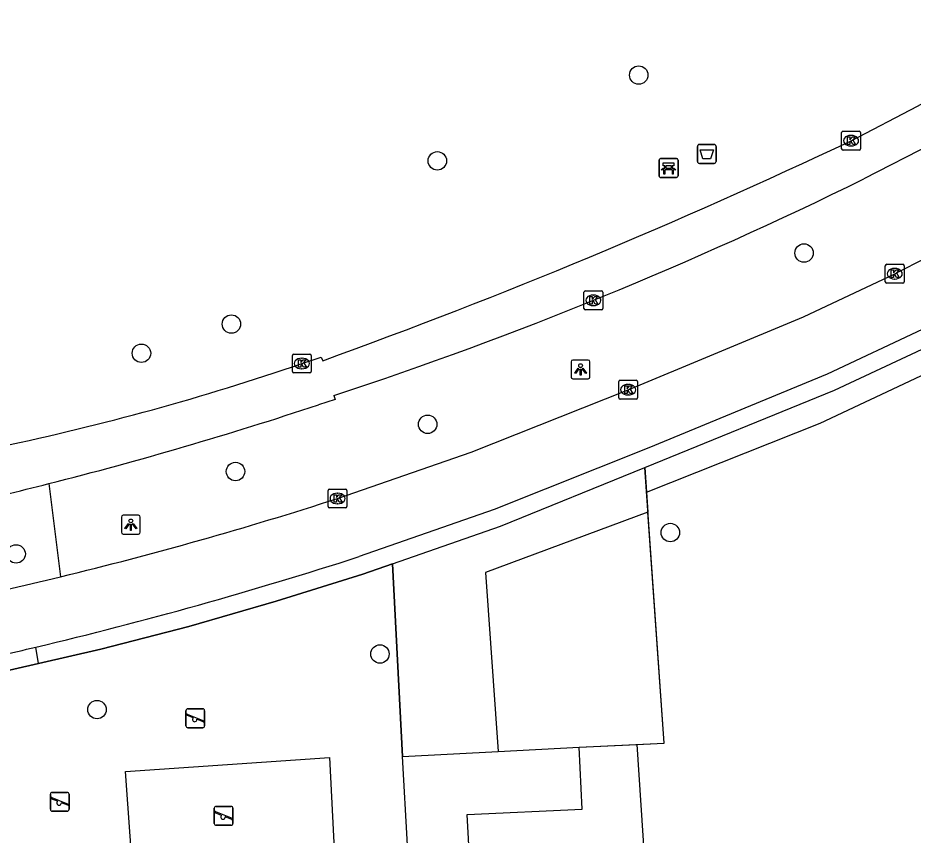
# Model space of a CAD drawing. Extents: x 160732 to 162105, y 387428 to 388479.
# Drawn here: x 160922.55 to 160970.06, y 387626.92 to 387670.26 of the extents above; entities that cross this region are included whole.
import ezdxf

# ---------------------------------------------------------------- set-up
doc = ezdxf.new("R2010")
doc.units = 0
for name, color, linetype in [('IMGEO_Afvalbak', 7, 'Continuous'), ('IMGEO_Bank', 7, 'Continuous'), ('IMGEO_Berm_groen', 7, 'Continuous'), ('IMGEO_Boom', 7, 'Continuous'), ('IMGEO_Fietspad_gesloten', 7, 'Continuous'), ('IMGEO_Groenvoorziening', 7, 'Continuous'), ('IMGEO_Hek', 7, 'Continuous'), ('IMGEO_Kolk', 7, 'Continuous'), ('IMGEO_Lichtpunt', 7, 'Continuous'), ('IMGEO_Pand', 7, 'Continuous'), ('IMGEO_Speelvoorziening', 7, 'Continuous'), ('IMGEO_Voetpad_halfverhard', 7, 'Continuous'), ('IMGEO_Voetpad_onverhard', 7, 'Continuous'), ('IMGEO_Voetpad_open', 7, 'Continuous')]:
    doc.layers.add(name, color=color, linetype=linetype)

msp = doc.modelspace()

# ---------------------------------------------------------------- linework, layer by layer
at = {"layer": 'IMGEO_Afvalbak'}
for p, q in [((160958.618, 387662.645), (160958.618, 387663.445)), ((160958.618, 387663.445), (160958.618, 387662.645)), ((160958.718, 387663.545), (160959.508, 387663.545)), ((160959.508, 387663.545), (160958.718, 387663.545)), ((160959.608, 387663.445), (160959.608, 387662.645)), ((160959.608, 387662.645), (160959.608, 387663.445)), ((160959.508, 387662.545), (160958.718, 387662.545)), ((160958.718, 387662.545), (160959.508, 387662.545))]:
    msp.add_line(p, q, dxfattribs=at)
msp.add_lwpolyline([(160958.761, 387663.259), (160959.465, 387663.259), (160959.316, 387662.789), (160958.91, 387662.789), (160958.761, 387663.259)], dxfattribs=at)
for centre, start, end in [((160958.718, 387663.445), 90, 180), ((160958.718, 387663.445), 90, 180), ((160959.508, 387663.445), 0, 90), ((160959.508, 387663.445), 360, 90), ((160958.718, 387662.645), 180, 270), ((160958.718, 387662.645), 180, 270), ((160959.508, 387662.645), 270, 0), ((160959.508, 387662.645), 270, 0)]:
    msp.add_arc(centre, 0.1, start, end, dxfattribs=at)
at = {"layer": 'IMGEO_Bank'}
for p, q in [((160956.66, 387662.797), (160957.501, 387662.797)), ((160957.501, 387662.797), (160956.66, 387662.797)), ((160956.585, 387661.872), (160956.585, 387662.713)), ((160956.585, 387662.713), (160956.585, 387661.872)), ((160956.894, 387662.303), (160956.894, 387662.409)), ((160956.938, 387662.409), (160956.938, 387662.303)), ((160957.226, 387662.415), (160956.944, 387662.415)), ((160956.944, 387662.297), (160957.226, 387662.297)), ((160957.232, 387662.303), (160957.232, 387662.409)), ((160957.276, 387662.409), (160957.276, 387662.303)), ((160957.585, 387662.722), (160957.585, 387661.881)), ((160957.585, 387661.881), (160957.585, 387662.722)), ((160957.282, 387662.195), (160956.889, 387662.195)), ((160957.51, 387661.797), (160956.669, 387661.797)), ((160956.669, 387661.797), (160957.51, 387661.797))]:
    msp.add_line(p, q, dxfattribs=at)
for points in [[(160956.832, 387662.195), (160956.69, 387662.195), (160956.802, 387662.297), (160956.888, 387662.297)], [(160956.888, 387662.415), (160956.802, 387662.415), (160956.802, 387662.576), (160957.365, 387662.576), (160957.365, 387662.415), (160957.282, 387662.415)], [(160957.282, 387662.297), (160957.365, 387662.297), (160957.477, 387662.195), (160957.338, 387662.195)], [(160956.882, 387662.188), (160956.882, 387661.981), (160956.839, 387661.981), (160956.839, 387662.188)], [(160957.332, 387662.188), (160957.332, 387661.981), (160957.288, 387661.981), (160957.288, 387662.188)]]:
    msp.add_lwpolyline(points, dxfattribs=at)
for centre, radius, start, end in [((160956.663, 387662.719), 0.0779, 92.4484, 184.2845), ((160956.663, 387662.719), 0.0779, 92.4484, 184.2845), ((160957.507, 387662.719), 0.0779, 2.4484, 94.2845), ((160957.507, 387662.719), 0.0779, 2.4484, 94.2845), ((160956.887, 387662.408), 0.00671, 2.8957, 87.1043), ((160956.887, 387662.304), 0.00671, 272.8957, 357.1043), ((160956.944, 387662.408), 0.00671, 92.8957, 177.1043), ((160956.944, 387662.304), 0.00671, 182.8957, 267.1043), ((160957.226, 387662.408), 0.00671, 2.8957, 87.1043), ((160957.226, 387662.304), 0.00671, 272.8957, 357.1043), ((160957.283, 387662.408), 0.00671, 92.8957, 177.1043), ((160957.283, 387662.304), 0.00671, 182.8957, 267.1043), ((160956.663, 387661.875), 0.0779, 182.4484, 274.2845), ((160956.663, 387661.875), 0.0779, 182.4484, 274.2845), ((160956.832, 387662.188), 0.00671, 2.8957, 87.1043), ((160956.889, 387662.188), 0.00671, 92.8957, 177.1043), ((160957.281, 387662.188), 0.00671, 2.8957, 87.1043), ((160957.338, 387662.188), 0.00671, 92.8957, 177.1043), ((160957.507, 387661.875), 0.0779, 272.4484, 4.2845), ((160957.507, 387661.875), 0.0779, 272.4484, 4.2845)]:
    msp.add_arc(centre, radius, start, end, dxfattribs=at)
at = {"layer": 'IMGEO_Berm_groen'}
for points in [[(160924.184, 387645.559), (160924.819, 387640.625)], [(160942.428, 387641.311), (160940.861, 387640.767), (160936.259, 387639.321), (160931.623, 387637.989), (160926.955, 387636.774), (160923.649, 387636.024)], [(160923.649, 387636.024), (160923.495, 387636.889)], [(160923.649, 387636.024), (160919.697, 387635.127), (160915.863, 387634.49), (160912.012, 387633.971), (160908.146, 387633.571), (160900.723, 387633.112), (160900.785, 387629.286), (160899.396, 387629.166)]]:
    msp.add_lwpolyline(points, dxfattribs=at)
at = {"layer": 'IMGEO_Boom'}
for centre in [(160955.5, 387667.227), (160944.812, 387662.679), (160964.274, 387657.79), (160933.883, 387654.023), (160929.108, 387652.475), (160944.297, 387648.706), (160934.098, 387646.203), (160957.178, 387642.966), (160922.456, 387641.832), (160941.766, 387636.525), (160926.748, 387633.577)]:
    msp.add_circle(centre, 0.489, dxfattribs=at)
at = {"layer": 'IMGEO_Fietspad_gesloten'}
for points in [[(160939.515, 387644.773), (160946.612, 387647.226), (160954.938, 387650.543), (160964.245, 387654.412), (160969.084, 387656.693)], [(160970.537, 387653.726), (160965.498, 387651.368), (160956.041, 387647.456), (160947.831, 387644.181), (160940.664, 387641.69)]]:
    msp.add_lwpolyline(points, dxfattribs=at)
for centre, radius, start, end in [((160855.233, 387884.459), 254.636, 296.55868, 299.35522), ((160877.343, 387836.935), 201.969, 283.59543, 287.9284), ((160871.325, 387856.556), 225.777, 283.36003, 287.88535), ((160876.686, 387839.616), 204.729, 281.8602, 283.59781), ((160873.933, 387845.155), 214.082, 282.32238, 283.38586)]:
    msp.add_arc(centre, radius, start, end, dxfattribs=at)
at = {"layer": 'IMGEO_Groenvoorziening'}
msp.add_lwpolyline([(160955.407, 387631.728), (160956.843, 387631.794), (160955.983, 387644.043)], dxfattribs=at)
at = {"layer": 'IMGEO_Hek'}
for points in [[(160955.817, 387646.416), (160965.887, 387650.515), (160970.807, 387652.807), (160972.542, 387653.698)], [(160942.428, 387641.311), (160948.17, 387643.304), (160955.817, 387646.416)], [(160952.332, 387631.586), (160956.843, 387631.794), (160955.817, 387646.416)], [(160923.649, 387636.024), (160926.955, 387636.774), (160931.623, 387637.989), (160936.259, 387639.321), (160940.861, 387640.767), (160942.428, 387641.311)], [(160942.428, 387641.311), (160942.97, 387631.082)], [(160899.396, 387629.166), (160900.785, 387629.286), (160900.723, 387633.112), (160908.146, 387633.571), (160912.012, 387633.971), (160915.863, 387634.49), (160919.697, 387635.127), (160923.649, 387636.024)]]:
    msp.add_lwpolyline(points, dxfattribs=at)
at = {"layer": 'IMGEO_Kolk'}
for p, q in [((160966.342, 387664.248), (160967.194, 387664.248)), ((160966.267, 387663.322), (160966.267, 387664.174)), ((160966.755, 387664.028), (160966.78, 387664.028)), ((160967.268, 387664.174), (160967.268, 387663.322)), ((160967.194, 387663.248), (160966.342, 387663.248)), ((160966.778, 387663.468), (160966.753, 387663.468)), ((160968.585, 387656.266), (160968.585, 387657.118)), ((160968.66, 387657.192), (160969.512, 387657.192)), ((160969.586, 387657.118), (160969.586, 387656.266)), ((160969.073, 387656.972), (160969.098, 387656.972)), ((160969.512, 387656.192), (160968.66, 387656.192)), ((160969.096, 387656.412), (160969.071, 387656.412)), ((160952.591, 387654.854), (160952.591, 387655.706)), ((160952.666, 387655.78), (160953.518, 387655.78)), ((160953.592, 387655.706), (160953.592, 387654.854)), ((160953.079, 387655.56), (160953.104, 387655.56)), ((160953.518, 387654.78), (160952.666, 387654.78)), ((160953.102, 387655), (160953.077, 387655)), ((160937.117, 387651.505), (160937.117, 387652.357)), ((160937.192, 387652.431), (160938.044, 387652.431)), ((160938.118, 387652.357), (160938.118, 387651.505)), ((160937.605, 387652.211), (160937.63, 387652.211)), ((160938.044, 387651.431), (160937.192, 387651.431)), ((160937.628, 387651.651), (160937.603, 387651.651)), ((160954.437, 387650.116), (160954.437, 387650.968)), ((160954.512, 387651.042), (160955.364, 387651.042)), ((160955.438, 387650.968), (160955.438, 387650.116)), ((160954.925, 387650.822), (160954.95, 387650.822)), ((160955.364, 387650.042), (160954.512, 387650.042)), ((160954.948, 387650.262), (160954.923, 387650.262)), ((160939.014, 387644.346), (160939.014, 387645.198)), ((160939.089, 387645.272), (160939.941, 387645.272)), ((160940.015, 387645.198), (160940.015, 387644.346)), ((160939.502, 387645.052), (160939.527, 387645.052)), ((160939.941, 387644.272), (160939.089, 387644.272)), ((160939.525, 387644.492), (160939.5, 387644.492))]:
    msp.add_line(p, q, dxfattribs=at)
for points in [[(160966.342, 387664.248), (160967.194, 387664.248)], [(160966.267, 387663.322), (160966.267, 387664.174)], [(160966.588, 387663.948), (160966.711, 387663.948), (160966.711, 387663.797), (160966.841, 387663.948), (160967.005, 387663.948), (160966.859, 387663.797), (160967.012, 387663.548), (160966.86, 387663.548), (160966.775, 387663.712), (160966.711, 387663.645), (160966.711, 387663.548), (160966.588, 387663.548), (160966.588, 387663.948)], [(160967.268, 387664.174), (160967.268, 387663.322)], [(160967.194, 387663.248), (160966.342, 387663.248)], [(160968.585, 387656.266), (160968.585, 387657.118)], [(160968.66, 387657.192), (160969.512, 387657.192)], [(160969.586, 387657.118), (160969.586, 387656.266)], [(160968.906, 387656.892), (160969.029, 387656.892), (160969.029, 387656.741), (160969.159, 387656.892), (160969.323, 387656.892), (160969.177, 387656.741), (160969.33, 387656.492), (160969.178, 387656.492), (160969.093, 387656.656), (160969.029, 387656.589), (160969.029, 387656.492), (160968.906, 387656.492), (160968.906, 387656.892)], [(160969.512, 387656.192), (160968.66, 387656.192)], [(160952.591, 387654.854), (160952.591, 387655.706)], [(160952.666, 387655.78), (160953.518, 387655.78)], [(160953.592, 387655.706), (160953.592, 387654.854)], [(160952.912, 387655.48), (160953.035, 387655.48), (160953.035, 387655.329), (160953.165, 387655.48), (160953.329, 387655.48), (160953.183, 387655.329), (160953.336, 387655.08), (160953.184, 387655.08), (160953.099, 387655.244), (160953.035, 387655.177), (160953.035, 387655.08), (160952.912, 387655.08), (160952.912, 387655.48)], [(160953.518, 387654.78), (160952.666, 387654.78)], [(160937.117, 387651.505), (160937.117, 387652.357)], [(160937.192, 387652.431), (160938.044, 387652.431)], [(160938.118, 387652.357), (160938.118, 387651.505)], [(160937.438, 387652.131), (160937.561, 387652.131), (160937.561, 387651.98), (160937.691, 387652.131), (160937.855, 387652.131), (160937.709, 387651.98), (160937.862, 387651.731), (160937.71, 387651.731), (160937.625, 387651.895), (160937.561, 387651.828), (160937.561, 387651.731), (160937.438, 387651.731), (160937.438, 387652.131)], [(160938.044, 387651.431), (160937.192, 387651.431)], [(160954.437, 387650.116), (160954.437, 387650.968)], [(160954.512, 387651.042), (160955.364, 387651.042)], [(160955.438, 387650.968), (160955.438, 387650.116)], [(160954.758, 387650.742), (160954.881, 387650.742), (160954.881, 387650.591), (160955.011, 387650.742), (160955.175, 387650.742), (160955.029, 387650.591), (160955.182, 387650.342), (160955.03, 387650.342), (160954.945, 387650.506), (160954.881, 387650.439), (160954.881, 387650.342), (160954.758, 387650.342), (160954.758, 387650.742)], [(160955.364, 387650.042), (160954.512, 387650.042)], [(160939.014, 387644.346), (160939.014, 387645.198)], [(160939.089, 387645.272), (160939.941, 387645.272)], [(160940.015, 387645.198), (160940.015, 387644.346)], [(160939.335, 387644.972), (160939.458, 387644.972), (160939.458, 387644.821), (160939.588, 387644.972), (160939.752, 387644.972), (160939.606, 387644.821), (160939.759, 387644.572), (160939.607, 387644.572), (160939.522, 387644.736), (160939.458, 387644.669), (160939.458, 387644.572), (160939.335, 387644.572), (160939.335, 387644.972)], [(160939.941, 387644.272), (160939.089, 387644.272)]]:
    msp.add_lwpolyline(points, dxfattribs=at)
for centre, start, end in [((160966.344, 387664.172), 91.552, 178.448), ((160966.344, 387664.172), 91.552, 178.448), ((160967.192, 387664.172), 1.552, 88.448), ((160967.192, 387664.172), 1.552, 88.448), ((160966.344, 387663.324), 181.552, 268.448), ((160966.344, 387663.324), 181.552, 268.448), ((160967.192, 387663.324), 271.552, 358.448), ((160967.192, 387663.324), 271.552, 358.448), ((160968.662, 387657.116), 91.552, 178.448), ((160968.662, 387657.116), 91.552, 178.448), ((160969.51, 387657.116), 1.552, 88.448), ((160969.51, 387657.116), 1.552, 88.448), ((160968.662, 387656.268), 181.552, 268.448), ((160968.662, 387656.268), 181.552, 268.448), ((160969.51, 387656.268), 271.552, 358.448), ((160969.51, 387656.268), 271.552, 358.448), ((160952.668, 387655.704), 91.552, 178.448), ((160952.668, 387655.704), 91.552, 178.448), ((160953.516, 387655.704), 1.552, 88.448), ((160953.516, 387655.704), 1.552, 88.448), ((160952.668, 387654.856), 181.552, 268.448), ((160952.668, 387654.856), 181.552, 268.448), ((160953.516, 387654.856), 271.552, 358.448), ((160953.516, 387654.856), 271.552, 358.448), ((160937.194, 387652.355), 91.552, 178.448), ((160937.194, 387652.355), 91.552, 178.448), ((160938.042, 387652.355), 1.552, 88.448), ((160938.042, 387652.355), 1.552, 88.448), ((160937.194, 387651.507), 181.552, 268.448), ((160937.194, 387651.507), 181.552, 268.448), ((160938.042, 387651.507), 271.552, 358.448), ((160938.042, 387651.507), 271.552, 358.448), ((160954.514, 387650.966), 91.552, 178.448), ((160954.514, 387650.966), 91.552, 178.448), ((160955.362, 387650.966), 1.552, 88.448), ((160955.362, 387650.966), 1.552, 88.448), ((160954.514, 387650.118), 181.552, 268.448), ((160954.514, 387650.118), 181.552, 268.448), ((160955.362, 387650.118), 271.552, 358.448), ((160955.362, 387650.118), 271.552, 358.448), ((160939.091, 387645.196), 91.552, 178.448), ((160939.091, 387645.196), 91.552, 178.448), ((160939.939, 387645.196), 1.552, 88.448), ((160939.939, 387645.196), 1.552, 88.448), ((160939.091, 387644.348), 181.552, 268.448), ((160939.091, 387644.348), 181.552, 268.448), ((160939.939, 387644.348), 271.552, 358.448), ((160939.939, 387644.348), 271.552, 358.448)]:
    msp.add_arc(centre, 0.0765, start, end, dxfattribs=at)
for centre, major_axis, ratio, start_param, end_param in [((160966.754, 387663.748), (-0.387, 0.002), 0.722429, 4.712389, 7.853982), ((160966.779, 387663.748), (-0.39, 0.002), 0.717154, 1.570796, 4.712389), ((160969.072, 387656.692), (-0.387, 0.002), 0.722429, 4.712389, 7.853982), ((160969.097, 387656.692), (-0.39, 0.002), 0.717154, 1.570796, 4.712389), ((160953.078, 387655.28), (-0.387, 0.002), 0.722429, 4.712389, 7.853982), ((160953.103, 387655.28), (-0.39, 0.002), 0.717154, 1.570796, 4.712389), ((160937.604, 387651.931), (-0.387, 0.002), 0.722429, 4.712389, 7.853982), ((160937.629, 387651.931), (-0.39, 0.002), 0.717154, 1.570796, 4.712389), ((160954.924, 387650.542), (-0.387, 0.002), 0.722429, 4.712389, 7.853982), ((160954.949, 387650.542), (-0.39, 0.002), 0.717154, 1.570796, 4.712389), ((160939.501, 387644.772), (-0.387, 0.002), 0.722429, 4.712389, 7.853982), ((160939.526, 387644.772), (-0.39, 0.002), 0.717154, 1.570796, 4.712389)]:
    msp.add_ellipse(centre, major_axis=major_axis, ratio=ratio, start_param=start_param, end_param=end_param, dxfattribs=at)
at = {"layer": 'IMGEO_Lichtpunt'}
for p, q in [((160951.913, 387652.019), (160951.913, 387651.212)), ((160951.913, 387652.019), (160951.913, 387651.212)), ((160952.815, 387652.114), (160952.007, 387652.114)), ((160952.815, 387652.114), (160952.007, 387652.114)), ((160952.909, 387651.212), (160952.909, 387652.019)), ((160952.909, 387651.212), (160952.909, 387652.019)), ((160952.007, 387651.118), (160952.815, 387651.118)), ((160952.007, 387651.118), (160952.815, 387651.118)), ((160928.046, 387643.786), (160928.046, 387642.979)), ((160928.046, 387643.786), (160928.046, 387642.979)), ((160928.948, 387643.881), (160928.14, 387643.881)), ((160928.948, 387643.881), (160928.14, 387643.881)), ((160929.042, 387642.979), (160929.042, 387643.786)), ((160929.042, 387642.979), (160929.042, 387643.786)), ((160928.14, 387642.885), (160928.948, 387642.885)), ((160928.14, 387642.885), (160928.948, 387642.885))]:
    msp.add_line(p, q, dxfattribs=at)
for points in [[(160952.287, 387651.683), (160952.326, 387651.655), (160952.138, 387651.393), (160952.1, 387651.42), (160952.287, 387651.683)], [(160952.389, 387651.635), (160952.436, 387651.635), (160952.436, 387651.313), (160952.389, 387651.313), (160952.389, 387651.635)], [(160952.499, 387651.655), (160952.537, 387651.682), (160952.724, 387651.42), (160952.685, 387651.392), (160952.499, 387651.655)], [(160928.42, 387643.45), (160928.459, 387643.422), (160928.271, 387643.16), (160928.233, 387643.187), (160928.42, 387643.45)], [(160928.522, 387643.402), (160928.569, 387643.402), (160928.569, 387643.08), (160928.522, 387643.08), (160928.522, 387643.402)], [(160928.632, 387643.422), (160928.67, 387643.449), (160928.857, 387643.187), (160928.818, 387643.159), (160928.632, 387643.422)]]:
    msp.add_lwpolyline(points, dxfattribs=at)
for centre in [(160952.412, 387651.817), (160928.545, 387643.584)]:
    msp.add_circle(centre, 0.0994, dxfattribs=at)
for centre, start, end in [((160952.007, 387652.019), 90, 180), ((160952.007, 387652.019), 90, 180), ((160952.815, 387652.019), 0, 90), ((160952.815, 387652.019), 0, 90), ((160952.007, 387651.212), 180, 270), ((160952.007, 387651.212), 180, 270), ((160952.815, 387651.212), 270, 0), ((160952.815, 387651.212), 270, 360), ((160928.14, 387643.786), 90, 180), ((160928.14, 387643.786), 90, 180), ((160928.948, 387643.786), 0, 90), ((160928.948, 387643.786), 0, 90), ((160928.14, 387642.979), 180, 270), ((160928.14, 387642.979), 180, 270), ((160928.948, 387642.979), 270, 0), ((160928.948, 387642.979), 270, 360)]:
    msp.add_arc(centre, 0.0946, start, end, dxfattribs=at)
at = {"layer": 'IMGEO_Pand'}
for points in [[(160943.499, 387621.687), (160946.73, 387621.88), (160946.386, 387628.021), (160952.499, 387628.287), (160952.332, 387631.586)], [(160948.041, 387631.355), (160952.332, 387631.586)], [(160942.97, 387631.082), (160948.041, 387631.355)], [(160943.499, 387621.687), (160942.97, 387631.082)]]:
    msp.add_lwpolyline(points, dxfattribs=at)
at = {"layer": 'IMGEO_Speelvoorziening'}
for p, q in [((160931.469, 387632.716), (160931.469, 387633.516)), ((160931.469, 387633.516), (160931.469, 387632.716)), ((160931.538, 387633.341), (160932.414, 387632.988)), ((160931.569, 387633.616), (160932.359, 387633.616)), ((160932.359, 387633.616), (160931.569, 387633.616)), ((160932.459, 387633.516), (160932.459, 387632.716)), ((160932.459, 387632.716), (160932.459, 387633.516)), ((160931.852, 387633.144), (160931.513, 387633.281)), ((160932.39, 387632.928), (160932.05, 387633.065)), ((160932.359, 387632.616), (160931.569, 387632.616)), ((160931.569, 387632.616), (160932.359, 387632.616)), ((160924.275, 387628.287), (160924.275, 387629.087)), ((160924.275, 387629.087), (160924.275, 387628.287)), ((160924.375, 387629.187), (160925.165, 387629.187)), ((160925.165, 387629.187), (160924.375, 387629.187)), ((160925.265, 387629.087), (160925.265, 387628.287)), ((160925.265, 387628.287), (160925.265, 387629.087)), ((160924.658, 387628.715), (160924.319, 387628.852)), ((160924.344, 387628.912), (160925.22, 387628.559)), ((160925.196, 387628.499), (160924.856, 387628.636)), ((160925.165, 387628.187), (160924.375, 387628.187)), ((160924.375, 387628.187), (160925.165, 387628.187)), ((160932.974, 387627.54), (160932.974, 387628.34)), ((160932.974, 387628.34), (160932.974, 387627.54)), ((160933.357, 387627.968), (160933.018, 387628.105)), ((160933.043, 387628.165), (160933.919, 387627.812)), ((160933.074, 387628.44), (160933.864, 387628.44)), ((160933.864, 387628.44), (160933.074, 387628.44)), ((160933.964, 387628.34), (160933.964, 387627.54)), ((160933.964, 387627.54), (160933.964, 387628.34)), ((160933.895, 387627.752), (160933.555, 387627.889)), ((160933.864, 387627.44), (160933.074, 387627.44)), ((160933.074, 387627.44), (160933.864, 387627.44))]:
    msp.add_line(p, q, dxfattribs=at)
for centre, radius, start, end in [((160931.569, 387633.516), 0.1, 90, 180), ((160931.569, 387633.516), 0.1, 90, 180), ((160931.526, 387633.311), 0.0327, 68.078, 248.078), ((160932.359, 387633.516), 0.1, 0, 90), ((160932.359, 387633.516), 0.1, 360, 90), ((160931.931, 387633.054), 0.12, 130.9928, 5.1632), ((160932.402, 387632.958), 0.0327, 248.078, 68.078), ((160931.569, 387632.716), 0.1, 180, 270), ((160931.569, 387632.716), 0.1, 180, 270), ((160932.359, 387632.716), 0.1, 270, 0), ((160932.359, 387632.716), 0.1, 270, 0), ((160924.375, 387629.087), 0.1, 90, 180), ((160924.375, 387629.087), 0.1, 90, 180), ((160925.165, 387629.087), 0.1, 0, 90), ((160925.165, 387629.087), 0.1, 360, 90), ((160924.332, 387628.882), 0.0327, 68.078, 248.078), ((160924.737, 387628.625), 0.12, 130.9928, 5.1632), ((160925.208, 387628.529), 0.0327, 248.078, 68.078), ((160924.375, 387628.287), 0.1, 180, 270), ((160924.375, 387628.287), 0.1, 180, 270), ((160925.165, 387628.287), 0.1, 270, 0), ((160925.165, 387628.287), 0.1, 270, 0), ((160933.074, 387628.34), 0.1, 90, 180), ((160933.074, 387628.34), 0.1, 90, 180), ((160933.031, 387628.135), 0.0327, 68.078, 248.078), ((160933.864, 387628.34), 0.1, 0, 90), ((160933.864, 387628.34), 0.1, 360, 90), ((160933.436, 387627.878), 0.12, 130.9928, 5.1632), ((160933.907, 387627.782), 0.0327, 248.078, 68.078), ((160933.074, 387627.54), 0.1, 180, 270), ((160933.074, 387627.54), 0.1, 180, 270), ((160933.864, 387627.54), 0.1, 270, 0), ((160933.864, 387627.54), 0.1, 270, 0)]:
    msp.add_arc(centre, radius, start, end, dxfattribs=at)
at = {"layer": 'IMGEO_Voetpad_halfverhard'}
for points in [[(160942.428, 387641.311), (160948.17, 387643.304), (160955.817, 387646.416)], [(160955.909, 387645.1), (160955.983, 387644.043)], [(160955.983, 387644.043), (160947.361, 387640.85), (160948.041, 387631.355)], [(160942.97, 387631.082), (160942.428, 387641.311)]]:
    msp.add_lwpolyline(points, dxfattribs=at)
at = {"layer": 'IMGEO_Voetpad_onverhard'}
msp.add_lwpolyline([(160928.627, 387625.154), (160928.262, 387630.301), (160939.085, 387631.031), (160939.351, 387625.818), (160935.463, 387625.578)], dxfattribs=at)
at = {"layer": 'IMGEO_Voetpad_open'}
for points in [[(160966.769, 387663.747), (160970.291, 387665.57), (160978.654, 387670.259)], [(160980.118, 387668.661), (160979.901, 387668.54), (160979.685, 387668.418), (160971.108, 387663.59), (160967.444, 387661.721)], [(160955.817, 387646.416), (160965.887, 387650.515), (160970.807, 387652.807), (160972.542, 387653.698)], [(160955.909, 387645.1), (160965.121, 387648.775), (160973.138, 387652.533)], [(160937.619, 387651.93), (160938.643, 387652.275), (160938.726, 387652.081)], [(160939.325, 387650.23), (160939.396, 387650.03), (160938.509, 387649.746)], [(160955.817, 387646.416), (160955.909, 387645.1)], [(160952.332, 387631.586), (160955.407, 387631.728)], [(160955.407, 387631.728), (160956.15, 387620.465), (160964.417, 387620.93)]]:
    msp.add_lwpolyline(points, dxfattribs=at)
for centre, radius, start, end in [((160831.817, 387948.61), 315.213, 289.82603, 295.34898), ((160871.49, 387856.375), 217.019, 288.21454, 296.24082), ((160893.841, 387779.608), 134.975, 281.87952, 288.92577), ((160873.429, 387845.807), 206.581, 284.2228, 288.36302), ((160873.915, 387843.668), 204.387, 282.848, 284.23787)]:
    msp.add_arc(centre, radius, start, end, dxfattribs=at)

doc.saveas('drawing.dxf')
